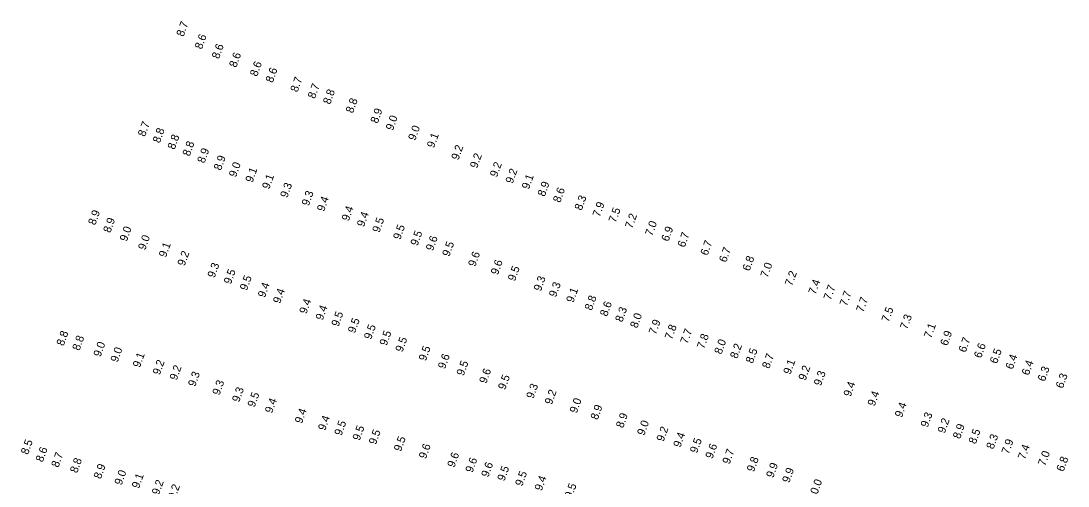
# Model space of a CAD drawing. Extents: x 1023796 to 1112670, y 656573 to 837340.
# Drawn here: x 1024642 to 1025296, y 824633 to 824924 of the extents above; entities that cross this region are included whole.
import ezdxf

# ---------------------------------------------------------------- set-up
doc = ezdxf.new("R2010")
doc.units = 0
doc.layers.add('V-TOPO-SOUN', color=7, linetype='Continuous')

msp = doc.modelspace()

# ---------------------------------------------------------------- texts
at = {"layer": 'V-TOPO-SOUN'}
for s, p in [('8.7', (1024743.43, 824913.41)), ('8.6', (1024754.87, 824905.51)), ('8.6', (1024765.55, 824899.49)), ('8.6', (1024776.38, 824894.12)), ('8.6', (1024789.36, 824888.54)), ('8.6', (1024799.11, 824884.63)), ('8.7', (1024814.62, 824878.75)), ('8.7', (1024825.47, 824874.68)), ('8.8', (1024834.98, 824871.13)), ('8.8', (1024849.19, 824865.62)), ('8.9', (1024864.64, 824859.24)), ('9.0', (1024874.17, 824854.85)), ('8.7', (1024719.37, 824850.99)), ('8.8', (1024728.62, 824846.98)), ('9.0', (1024888.14, 824848.55)), ('8.8', (1024737.9, 824842.93)), ('8.8', (1024747.24, 824838.76)), ('9.1', (1024899.85, 824843.94)), ('8.9', (1024756.49, 824834.38)), ('9.2', (1024915.11, 824836.37)), ('8.9', (1024766.77, 824829.89)), ('9.0', (1024776.19, 824825.68)), ('9.2', (1024926.75, 824831.2)), ('9.2', (1024939.21, 824825.75)), ('9.1', (1024786.51, 824822.36)), ('9.2', (1024948.96, 824821.65)), ('9.1', (1024796.95, 824818.2)), ('9.3', (1024808.26, 824812.82)), ('9.1', (1024959.13, 824818.11)), ('8.9', (1024968.98, 824813.59)), ('9.3', (1024821.65, 824807.78)), ('8.6', (1024978.64, 824809.82)), ('9.4', (1024831.21, 824804.26)), ('8.3', (1024992.07, 824804.95)), ('7.9', (1025003.35, 824800.85)), ('8.9', (1024688.32, 824795.76)), ('9.4', (1024846.61, 824798.3)), ('9.4', (1024856.15, 824794.68)), ('7.5', (1025013.35, 824797.27)), ('7.2', (1025023.62, 824793.62)), ('8.9', (1024697.73, 824790.95)), ('9.5', (1024865.76, 824791.08)), ('9.5', (1024878.78, 824786.66)), ('7.0', (1025036.13, 824788.98)), ('9.0', (1024708.02, 824785.58)), ('9.0', (1024719.51, 824780.19)), ('9.5', (1024889.57, 824782.86)), ('6.9', (1025046.27, 824785.55)), ('6.7', (1025056.37, 824781.87)), ('9.1', (1024732.45, 824775.65)), ('9.6', (1024899.18, 824779.7)), ('9.5', (1024909.42, 824776.16)), ('6.7', (1025070.65, 824776.79)), ('9.2', (1024744.08, 824770.24)), ('9.6', (1024925.63, 824769.84)), ('6.7', (1025082.31, 824772.51)), ('6.8', (1025096.91, 824767.11)), ('9.3', (1024762.82, 824762.87)), ('9.6', (1024939.73, 824764.75)), ('9.5', (1024950.41, 824760.84)), ('7.0', (1025108.17, 824762.99)), ('9.5', (1024773.01, 824758.9)), ('9.5', (1024783.03, 824754.98)), ('9.3', (1024966.56, 824754.54)), ('7.2', (1025123.46, 824757.78)), ('9.4', (1024794.25, 824750.56)), ('9.3', (1024976.06, 824750.85)), ('7.4', (1025138.11, 824752.44)), ('7.7', (1025147.61, 824748.98)), ('9.4', (1024803.73, 824746.81)), ('9.1', (1024986.86, 824747.36)), ('8.8', (1024998.4, 824742.5)), ('7.7', (1025157.64, 824745.21)), ('7.7', (1025167.91, 824741.4)), ('9.4', (1024820.19, 824740.36)), ('9.4', (1024830.34, 824736.38)), ('8.6', (1025007.93, 824738.8)), ('8.3', (1025017.44, 824735.27)), ('7.5', (1025183.8, 824735.27)), ('9.5', (1024840.21, 824732.48)), ('9.5', (1024850.51, 824728.39)), ('8.0', (1025026.77, 824731.49)), ('7.3', (1025195.33, 824730.69)), ('9.5', (1024860.58, 824724.42)), ('7.9', (1025038.39, 824727.45)), ('7.8', (1025048.42, 824724.34)), ('7.7', (1025058.13, 824721.65)), ('7.1', (1025210.27, 824725.18)), ('8.8', (1024668.54, 824720.4)), ('8.8', (1024678.43, 824717.46)), ('9.5', (1024870.28, 824720.53)), ('9.5', (1024880.16, 824716.52)), ('7.8', (1025068.52, 824718.56)), ('8.0', (1025079.33, 824715.17)), ('6.9', (1025220.43, 824720.47)), ('6.7', (1025231.83, 824716.31)), ('9.0', (1024691.62, 824713.55)), ('9.0', (1024702.27, 824710.18)), ('9.5', (1024894.73, 824710.98)), ('8.2', (1025089.19, 824712.46)), ('8.5', (1025098.9, 824709.49)), ('6.6', (1025241.5, 824712.74)), ('6.5', (1025251.42, 824709.29)), ('9.1', (1024716.18, 824706.9)), ('9.2', (1024728.59, 824702.27)), ('9.6', (1024906.73, 824706.03)), ('9.5', (1024918.37, 824701.78)), ('8.7', (1025109.18, 824706.22)), ('9.1', (1025122.44, 824702.6)), ('6.4', (1025261.21, 824705.73)), ('6.4', (1025271.28, 824702.03)), ('9.2', (1024739.19, 824698.95)), ('9.3', (1024750.7, 824694.98)), ('9.6', (1024932.53, 824696.9)), ('9.2', (1025131.87, 824698.81)), ('9.3', (1025141.46, 824695.48)), ('6.3', (1025281.26, 824698.22)), ('9.3', (1024765.88, 824689.64)), ('9.5', (1024944.29, 824693.01)), ('9.4', (1025160.01, 824688.7)), ('6.3', (1025292.57, 824693.88)), ('9.3', (1024778.17, 824685.27)), ('9.5', (1024787.8, 824682.14)), ('9.3', (1024961.89, 824687.46)), ('9.2', (1024973.4, 824683.73)), ('9.4', (1025175.03, 824682.85)), ('9.4', (1024798.73, 824678.37)), ('9.0', (1024989, 824678.42)), ('9.4', (1025192.05, 824675.77)), ('9.4', (1024817.35, 824671.96)), ('8.9', (1025002.06, 824674.26)), ('8.9', (1025017.9, 824669.14)), ('9.3', (1025208.15, 824669.58)), ('9.4', (1024831.88, 824667.53)), ('9.5', (1024842.05, 824664.4)), ('9.0', (1025031.13, 824664.53)), ('9.2', (1025218.78, 824665.87)), ('8.9', (1025228.32, 824662.36)), ('9.5', (1024853.41, 824661.31)), ('9.5', (1024863.56, 824658.78)), ('9.2', (1025043.22, 824660.67)), ('9.4', (1025053.73, 824657.04)), ('8.5', (1025238.12, 824659.18)), ('8.3', (1025249.21, 824655.94)), ('8.5', (1024646.3, 824652.56)), ('9.5', (1024879.21, 824654.57)), ('9.6', (1024894.8, 824649.95)), ('9.5', (1025064.12, 824653.48)), ('9.6', (1025073.75, 824650)), ('7.9', (1025258.75, 824652.84)), ('7.4', (1025268.96, 824649.48)), ('8.6', (1024655.54, 824647.9)), ('8.7', (1024665.29, 824644.56)), ('9.6', (1024912.58, 824644.58)), ('9.7', (1025084.4, 824646.62)), ('7.0', (1025281.5, 824645.48)), ('8.8', (1024676.98, 824641.08)), ('8.9', (1024691.79, 824637.38)), ('9.6', (1024923.88, 824641.32)), ('9.6', (1024933.77, 824638.49)), ('9.5', (1024943.83, 824636.07)), ('9.8', (1025099.63, 824641.81)), ('9.9', (1025111.71, 824638.09)), ('6.8', (1025292.97, 824641.97)), ('9.0', (1024704.75, 824633.54)), ('9.1', (1024715.57, 824631.47)), ('9.5', (1024954.97, 824632.86)), ('9.4', (1024967.11, 824629.97)), ('9.9', (1025121.72, 824634.96)), ('9.2', (1024728.07, 824627.41)), ('9.2', (1024738.18, 824624.69)), ('9.5', (1024985.86, 824625.27)), ('10.0 ', (1025138.01, 824624.32))]:
    msp.add_text(s, height=5, rotation=70, dxfattribs=at).set_placement(p)

doc.saveas('drawing.dxf')
